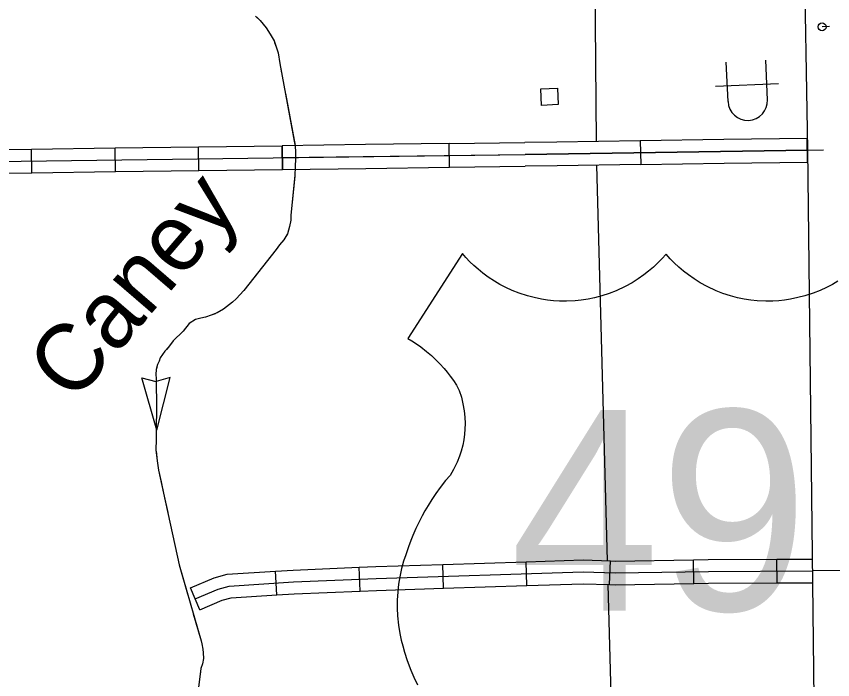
# Model space of a CAD drawing. Extents: x 1084508 to 1142749, y 1057638 to 1093403.
# Drawn here: x 1100010 to 1101630, y 1074485 to 1075801 of the extents above; entities that cross this region are included whole.
import ezdxf

# ---------------------------------------------------------------- set-up
doc = ezdxf.new("R2010")
doc.units = 0
for name, color, linetype in [('Level 22', 7, 'Continuous'), ('Level 31', 7, 'Continuous'), ('Level 32', 7, 'Continuous'), ('Level 33', 7, 'Continuous'), ('Level 34', 7, 'Continuous'), ('Level 35', 7, 'Continuous'), ('Level 43', 7, 'Continuous'), ('Level 5', 7, 'Continuous'), ('Level 56', 7, 'Continuous'), ('Level 57', 7, 'Continuous'), ('Level 6', 7, 'Continuous')]:
    doc.layers.add(name, color=color, linetype=linetype)

msp = doc.modelspace()

# ---------------------------------------------------------------- linework, layer by layer
at = {"layer": 'Level 22'}
for points in [[(1101299.3, 1075329), (1101291.1, 1075319.7), (1101283.2, 1075311.6), (1101274.2, 1075303.2), (1101264.5, 1075294.9), (1101255.2, 1075287.6), (1101243.8, 1075279.7), (1101231.7, 1075272.1), (1101217.8, 1075264.5), (1101200.2, 1075256.3), (1101186.7, 1075251.1), (1101171.5, 1075246.2), (1101157.5, 1075242.5), (1101144.7, 1075239.9), (1101131.1, 1075237.8), (1101118.6, 1075236.5), (1101101.6, 1075235.7), (1101087.7, 1075235.9), (1101075.6, 1075236.6), (1101064.1, 1075237.8), (1101052.4, 1075239.6), (1101037.8, 1075242.6), (1101024.2, 1075246.1), (1101007.7, 1075251.5), (1100993.7, 1075257), (1100981, 1075262.8), (1100969.4, 1075268.9), (1100958.6, 1075275.2), (1100946.6, 1075283.1), (1100935.6, 1075291.2), (1100926.1, 1075299), (1100918.1, 1075306.1), (1100909.9, 1075314), (1100901.9, 1075322.4), (1100895.4, 1075329.9), (1100786.7, 1075161.8), (1100794.5, 1075157.2), (1100803.8, 1075151.2), (1100812.5, 1075144.9), (1100824.2, 1075135.8), (1100833.5, 1075127.8), (1100841.8, 1075120.1), (1100850.2, 1075111.5), (1100858.8, 1075102), (1100865, 1075094.5), (1100871.1, 1075086.6), (1100877.3, 1075078), (1100883.3, 1075068.9), (1100888.8, 1075058.2), (1100893.1, 1075045.1), (1100896.3, 1075032.1), (1100898.7, 1075018.3), (1100900, 1075005.4), (1100900.4, 1074993), (1100900.1, 1074981.3), (1100899.3, 1074972), (1100897.8, 1074960.5), (1100895.7, 1074949.8), (1100892.7, 1074938.1), (1100889.4, 1074927.9), (1100884.9, 1074916.4), (1100877.8, 1074901.6), (1100870.6, 1074890), (1100861.8, 1074879.5), (1100851.2, 1074865.8), (1100842.6, 1074853.9), (1100834.5, 1074841.9), (1100827.1, 1074830.1), (1100820.9, 1074819.6), (1100815.5, 1074809.8), (1100809.3, 1074798), (1100802.8, 1074784.3), (1100796.9, 1074770.9), (1100792.8, 1074760.9), (1100788, 1074748.2), (1100782.7, 1074732.5), (1100778.5, 1074719.5), (1100774.6, 1074705.3), (1100770.9, 1074688.8), (1100768.5, 1074674.1), (1100766.7, 1074658.8), (1100765.7, 1074642.1), (1100765.7, 1074626.4), (1100766.4, 1074611), (1100768.2, 1074593), (1100771, 1074575.9), (1100773.8, 1074563), (1100776.8, 1074551.6), (1100780.5, 1074538.8), (1100785.5, 1074522.9), (1100792.7, 1074503.5), (1100798.9, 1074489.2), (1100806, 1074474.6)], [(1101640.1, 1075275.2), (1101629.3, 1075268.9), (1101617.7, 1075262.8), (1101605, 1075257), (1101591, 1075251.5), (1101574.4, 1075246.1), (1101560.9, 1075242.6), (1101546.2, 1075239.6), (1101534.6, 1075237.8), (1101523.1, 1075236.6), (1101511, 1075235.9), (1101497.1, 1075235.7), (1101480, 1075236.5), (1101467.6, 1075237.8), (1101454, 1075239.9), (1101441.1, 1075242.5), (1101427.2, 1075246.2), (1101411.9, 1075251.1), (1101398.4, 1075256.3), (1101380.9, 1075264.5), (1101367, 1075272.1), (1101354.8, 1075279.7), (1101343.5, 1075287.6), (1101334.1, 1075294.9), (1101324.4, 1075303.2), (1101315.5, 1075311.6), (1101307.6, 1075319.7), (1101299.3, 1075329)]]:
    msp.add_lwpolyline(points, dxfattribs=at)
at = {"layer": 'Level 31'}
for p, q in [((1101248.2, 1075553.8), (1101248.9, 1075506.7)), ((1101580.2, 1075511.6), (1101579.5, 1075558.7)), ((1100538, 1075497), (1100537.4, 1075544.1)), ((1100537.4, 1075544.1), (1100538, 1075497)), ((1100869.4, 1075501.4), (1100868.8, 1075548.5)), ((1100538, 1075497), (1100538, 1075497))]:
    msp.add_line(p, q, dxfattribs=at)
for points in [[(1101248.2, 1075553.8), (1101082.5, 1075551.4)], [(1101413.9, 1075556.2), (1101248.2, 1075553.8)], [(1101579.5, 1075558.7), (1101413.9, 1075556.2)], [(1100703.1, 1075546.3), (1100537.4, 1075544.1)], [(1100868.8, 1075548.5), (1100703.1, 1075546.3)], [(1100868.8, 1075548.5), (1101019.3, 1075550.5)], [(1101082.5, 1075551.4), (1101019.3, 1075550.5)], [(1100537.7, 1075520.6), (1101019.6, 1075526.9)], [(1101019.6, 1075526.9), (1101579.9, 1075535.1)], [(1101579.9, 1075535.1), (1101019.6, 1075526.9)], [(1101248.9, 1075506.7), (1101083.1, 1075504.3)], [(1101248.9, 1075506.7), (1101414.6, 1075509.2)], [(1101414.6, 1075509.2), (1101580.2, 1075511.6)], [(1100538, 1075497), (1100703.7, 1075499.2)], [(1100703.7, 1075499.2), (1100869.4, 1075501.4)], [(1100869.4, 1075501.4), (1101019.9, 1075503.4)], [(1101083.1, 1075504.3), (1101020, 1075503.4)]]:
    msp.add_lwpolyline(points, dxfattribs=at)
at = {"layer": 'Level 32'}
for p, q in [((1100040.9, 1075490.5), (1100040.2, 1075537.5)), ((1100206.6, 1075492.7), (1100206, 1075539.7)), ((1100372.3, 1075494.8), (1100371.7, 1075541.9)), ((1100857.6, 1074666.1), (1100856.1, 1074713.1)), ((1101023.2, 1074671.4), (1101021.7, 1074718.5)), ((1101187.3, 1074673.2), (1101188.9, 1074720.3)), ((1101354.2, 1074675.3), (1101353.5, 1074722.4)), ((1101519.7, 1074676.5), (1101519.4, 1074723.6)), ((1100527.2, 1074652.9), (1100524.1, 1074699.9)), ((1100692.2, 1074660.4), (1100690.2, 1074707.5)), ((1100374.1, 1074623.3), (1100355.7, 1074666.7))]:
    msp.add_line(p, q, dxfattribs=at)
for points in [[(1099874.5, 1075535.4), (1100040.2, 1075537.5)], [(1100040.2, 1075537.5), (1100206, 1075539.7)], [(1100206, 1075539.7), (1100371.7, 1075541.9)], [(1100371.7, 1075541.9), (1100537.4, 1075544.1)], [(1097726, 1075460.7), (1097734.9, 1075471.5), (1097743.7, 1075473.5), (1099518.7, 1075507.1), (1101019.6, 1075526.9)], [(1099875.1, 1075488.3), (1100040.9, 1075490.5)], [(1100040.9, 1075490.5), (1100206.6, 1075492.7)], [(1100206.6, 1075492.7), (1100372.3, 1075494.8)], [(1100372.3, 1075494.8), (1100538, 1075497)], [(1100690.2, 1074707.5), (1100723.1, 1074708.8), (1100856.1, 1074713.1)], [(1100856.1, 1074713.1), (1101021.7, 1074718.5)], [(1101021.7, 1074718.5), (1101135, 1074722.2), (1101188.9, 1074720.3)], [(1101188.9, 1074720.3), (1101198.5, 1074719.9), (1101353.5, 1074722.4)], [(1101353.5, 1074722.4), (1101382.9, 1074722.8), (1101519.4, 1074723.6)], [(1101519.4, 1074723.6), (1101589.2, 1074723.9)], [(1100355.7, 1074666.7), (1100402.8, 1074686.6), (1100428.4, 1074693.7), (1100524.1, 1074699.9)], [(1100364.9, 1074645), (1100410.6, 1074664.4), (1100432.3, 1074670.4), (1100560.3, 1074678.6), (1100724, 1074685.3), (1101134.9, 1074698.6), (1101198.3, 1074696.4), (1101383.2, 1074699.3), (1101589.5, 1074700.4)], [(1100524.1, 1074699.9), (1100559.1, 1074702.1), (1100690.2, 1074707.5)], [(1100692.2, 1074660.4), (1100724.8, 1074661.8), (1100857.6, 1074666.1)], [(1100857.6, 1074666.1), (1101023.2, 1074671.4)], [(1101023.2, 1074671.4), (1101134.9, 1074675), (1101187.3, 1074673.2)], [(1101187.3, 1074673.2), (1101198, 1074672.8), (1101354.2, 1074675.3)], [(1101354.2, 1074675.3), (1101383.4, 1074675.8), (1101519.7, 1074676.5)], [(1101519.7, 1074676.5), (1101589.8, 1074676.9)], [(1100374.1, 1074623.3), (1100418.3, 1074642.1), (1100436.2, 1074647), (1100527.2, 1074652.9)], [(1100527.2, 1074652.9), (1100561.6, 1074655.1), (1100692.2, 1074660.4)]]:
    msp.add_lwpolyline(points, dxfattribs=at)
at = {"layer": 'Level 33'}
for points in [[(1101623.3, 1075780.5), (1101608.9, 1075780)], [(1101579.9, 1075535.1), (1101611.4, 1075535.6)]]:
    msp.add_lwpolyline(points, dxfattribs=at)
msp.add_circle((1101608.9, 1075780), 7.85, dxfattribs=at)
at = {"layer": 'Level 34'}
msp.add_lwpolyline([(1101800, 1074701.5), (1101589.5, 1074700.4)], dxfattribs=at)
at = {"layer": 'Level 43'}
for p, q in [((1100315, 1075084), (1100287.4, 1075076.2)), ((1100288.6, 1074979.5), (1100315, 1075084)), ((1100288.6, 1074979.5), (1100259.3, 1075083.2)), ((1100259.3, 1075083.2), (1100287.1, 1075076.1))]:
    msp.add_line(p, q, dxfattribs=at)
for points in [[(1100484.9, 1075801.3), (1100494.1, 1075792.6), (1100505.5, 1075777.7), (1100513.6, 1075765.4), (1100521.4, 1075752.2), (1100526.5, 1075738), (1100529.7, 1075728.3), (1100532.9, 1075707.1), (1100563.6, 1075542.4), (1100563.8, 1075532.4), (1100564.1, 1075518.8), (1100563, 1075502.1), (1100562.5, 1075484.7), (1100554.7, 1075406), (1100554.5, 1075396.5), (1100552.3, 1075384.1), (1100550.1, 1075376.8), (1100547.9, 1075369.1), (1100540.6, 1075357.5), (1100532.5, 1075347.6), (1100525.4, 1075337.9), (1100461.4, 1075256.9), (1100446.4, 1075240.5), (1100439.2, 1075233.9), (1100421.3, 1075219.8), (1100408.7, 1075212.3), (1100396.9, 1075208), (1100385.2, 1075204.1), (1100376.1, 1075201.8), (1100365.2, 1075199.1), (1100353, 1075191.6), (1100340.8, 1075176.2), (1100321.2, 1075156.8), (1100311.7, 1075144.4), (1100304.8, 1075136.5), (1100295.4, 1075122.9), (1100293.1, 1075116.8), (1100290.3, 1075110), (1100287.6, 1075099.8), (1100287.1, 1075090.1), (1100287.2, 1075082.2), (1100288, 1075021.7), (1100288.4, 1075012.3), (1100287.7, 1074993.1), (1100287.8, 1074984.6), (1100287.3, 1074961.9), (1100287, 1074940.1), (1100289.2, 1074918.5), (1100292.2, 1074900.4), (1100302.2, 1074854.5), (1100333.2, 1074712.6), (1100376.5, 1074561.4), (1100378.4, 1074555.5), (1100380.4, 1074545.2), (1100381, 1074538), (1100381.2, 1074526.7), (1100379.5, 1074516.2), (1100376.2, 1074506.6), (1100363.9, 1074410.6)], [(1100487, 1075799.3), (1100494.1, 1075792.6), (1100505.5, 1075777.7), (1100513.6, 1075765.4), (1100521.4, 1075752.2), (1100522.6, 1075748.8)], [(1100522.6, 1075748.8), (1100526.5, 1075738), (1100529.7, 1075728.3), (1100532.9, 1075707.1), (1100536.4, 1075688.4)], [(1100544, 1075647.7), (1100563.3, 1075544.5)], [(1100562.4, 1075483.8), (1100554.7, 1075406), (1100554.5, 1075396.5), (1100552.3, 1075384.1), (1100550.1, 1075376.8), (1100547.9, 1075369.1), (1100543.4, 1075362)], [(1100518.4, 1075329), (1100461.4, 1075256.9), (1100446.4, 1075240.5), (1100439.2, 1075233.9), (1100438.9, 1075233.7)], [(1100404.6, 1075210.8), (1100396.9, 1075208), (1100385.2, 1075204.1), (1100376.1, 1075201.8), (1100365.2, 1075199.1), (1100353, 1075191.6), (1100340.8, 1075176.2), (1100321.2, 1075156.8), (1100311.7, 1075144.4), (1100307.7, 1075139.9)], [(1100288.6, 1075103.7), (1100287.6, 1075099.8), (1100287.1, 1075090.1), (1100287.2, 1075082.2), (1100288, 1075021.7), (1100288.4, 1075012.3), (1100287.7, 1074993.1), (1100287.8, 1074984.6), (1100287.7, 1074979.5)], [(1100287.2, 1074938.1), (1100289.2, 1074918.5), (1100292.2, 1074900.4), (1100297.3, 1074876.9)], [(1100297.3, 1074876.9), (1100302.2, 1074854.5), (1100310.6, 1074816.2)], [(1100319.4, 1074775.7), (1100333.2, 1074712.6), (1100349.6, 1074655.2)], [(1100361.1, 1074615.4), (1100376.5, 1074561.4), (1100378.4, 1074555.5), (1100380.4, 1074545.2), (1100381, 1074538), (1100381.2, 1074526.7), (1100379.5, 1074516.2), (1100376.2, 1074506.6), (1100374.6, 1074494.5)]]:
    msp.add_lwpolyline(points, dxfattribs=at)
at = {"layer": 'Level 5'}
for points in [[(1101161.3, 1075552.6), (1101154.9, 1076339.8)], [(1101183.3, 1074720.5), (1101162.1, 1075505.5)], [(1101199.6, 1074114.9), (1101184.5, 1074673.3)]]:
    msp.add_lwpolyline(points, dxfattribs=at)
at = {"layer": 'Level 56'}
msp.add_lwpolyline([(1101052.3, 1075624.1), (1101050.8, 1075656.7), (1101083.6, 1075658.2), (1101085, 1075625.6)], close=True, dxfattribs=at)
at = {"layer": 'Level 57'}
for p, q in [((1101422.2, 1075631.8), (1101418.7, 1075710.2)), ((1101500.6, 1075635.3), (1101497.1, 1075713.7)), ((1101397.2, 1075662.1), (1101522.7, 1075667.7))]:
    msp.add_line(p, q, dxfattribs=at)
msp.add_arc((1101461.4, 1075633.6), 39.2, 182.5573, 2.5573, dxfattribs=at)
at = {"layer": 'Level 6'}
for points in [[(1101565.3, 1076379.3), (1101579.9, 1075537.4)], [(1101579.9, 1075537.4), (1101594.4, 1074274.1), (1101199.6, 1074114.9)]]:
    msp.add_lwpolyline(points, dxfattribs=at)

# ---------------------------------------------------------------- texts
at = {"layer": 'Level 22'}
msp.add_text('49', height=397.75, dxfattribs=at).set_placement((1100990.2, 1074621.8))
at = {"layer": 'Level 35'}
msp.add_text('Caney', height=132.58, rotation=49.2672, dxfattribs=at).set_placement((1100123.1, 1075030.8))

doc.saveas('drawing.dxf')
